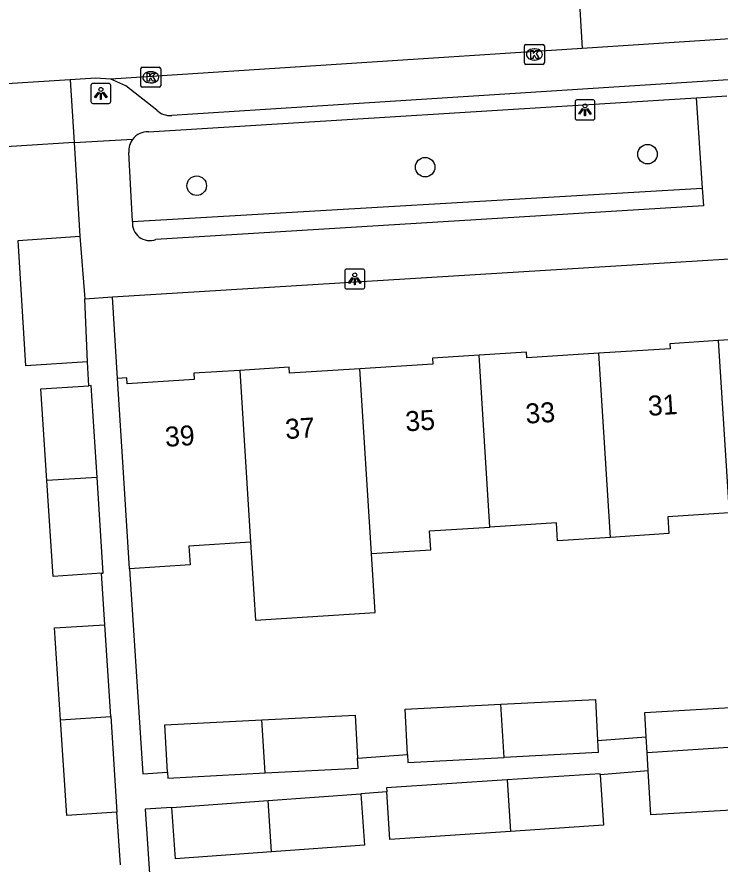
# Model space of a CAD drawing. Extents: x 159689 to 160786, y 387323 to 388339.
# Drawn here: x 160523.57 to 160558.8, y 387803.51 to 387845.96 of the extents above; entities that cross this region are included whole.
import ezdxf

# ---------------------------------------------------------------- set-up
doc = ezdxf.new("R2010")
doc.units = 0
for name, color, linetype in [('IMGEO_Boom', 7, 'Continuous'), ('IMGEO_Groenvoorziening', 7, 'Continuous'), ('IMGEO_Kolk', 7, 'Continuous'), ('IMGEO_Lichtpunt', 7, 'Continuous'), ('IMGEO_Pand', 7, 'Continuous'), ('IMGEO_Pand_nummerreeks', 7, 'Continuous'), ('IMGEO_Rijbaan_lokaal_open', 7, 'Continuous'), ('IMGEO_Voetpad_open', 7, 'Continuous')]:
    doc.layers.add(name, color=color, linetype=linetype)

msp = doc.modelspace()

# ---------------------------------------------------------------- linework, layer by layer
at = {"layer": 'IMGEO_Boom'}
for centre in [(160555.163, 387839.087), (160544.025, 387838.433), (160532.58, 387837.505)]:
    msp.add_circle(centre, 0.489, dxfattribs=at)
at = {"layer": 'IMGEO_Groenvoorziening'}
msp.add_lwpolyline([(160529.363, 387835.708), (160557.903, 387837.38)], dxfattribs=at)
at = {"layer": 'IMGEO_Kolk'}
for p, q in [((160548.994, 387843.657), (160548.994, 387844.509)), ((160549.069, 387844.583), (160549.921, 387844.583)), ((160549.995, 387844.509), (160549.995, 387843.657)), ((160549.482, 387844.363), (160549.507, 387844.363)), ((160549.505, 387843.803), (160549.48, 387843.803)), ((160529.776, 387842.513), (160529.776, 387843.365)), ((160529.851, 387843.439), (160530.703, 387843.439)), ((160530.777, 387843.365), (160530.777, 387842.513)), ((160549.921, 387843.583), (160549.069, 387843.583)), ((160530.264, 387843.219), (160530.289, 387843.219)), ((160530.703, 387842.439), (160529.851, 387842.439)), ((160530.287, 387842.659), (160530.262, 387842.659))]:
    msp.add_line(p, q, dxfattribs=at)
for points in [[(160548.994, 387843.657), (160548.994, 387844.509)], [(160549.069, 387844.583), (160549.921, 387844.583)], [(160549.995, 387844.509), (160549.995, 387843.657)], [(160549.315, 387844.283), (160549.438, 387844.283), (160549.438, 387844.132), (160549.568, 387844.283), (160549.732, 387844.283), (160549.586, 387844.132), (160549.739, 387843.883), (160549.587, 387843.883), (160549.502, 387844.047), (160549.438, 387843.98), (160549.438, 387843.883), (160549.315, 387843.883), (160549.315, 387844.283)], [(160529.776, 387842.513), (160529.776, 387843.365)], [(160529.851, 387843.439), (160530.703, 387843.439)], [(160530.777, 387843.365), (160530.777, 387842.513)], [(160549.921, 387843.583), (160549.069, 387843.583)], [(160530.097, 387843.139), (160530.22, 387843.139), (160530.22, 387842.988), (160530.35, 387843.139), (160530.514, 387843.139), (160530.368, 387842.988), (160530.521, 387842.739), (160530.369, 387842.739), (160530.284, 387842.903), (160530.22, 387842.836), (160530.22, 387842.739), (160530.097, 387842.739), (160530.097, 387843.139)], [(160530.703, 387842.439), (160529.851, 387842.439)]]:
    msp.add_lwpolyline(points, dxfattribs=at)
for centre, start, end in [((160549.071, 387844.507), 91.552, 178.448), ((160549.071, 387844.507), 91.552, 178.448), ((160549.919, 387844.507), 1.552, 88.448), ((160549.919, 387844.507), 1.552, 88.448), ((160549.071, 387843.659), 181.552, 268.448), ((160549.071, 387843.659), 181.552, 268.448), ((160549.919, 387843.659), 271.552, 358.448), ((160549.919, 387843.659), 271.552, 358.448), ((160529.853, 387843.363), 91.552, 178.448), ((160529.853, 387843.363), 91.552, 178.448), ((160530.701, 387843.363), 1.552, 88.448), ((160530.701, 387843.363), 1.552, 88.448), ((160529.853, 387842.515), 181.552, 268.448), ((160529.853, 387842.515), 181.552, 268.448), ((160530.701, 387842.515), 271.552, 358.448), ((160530.701, 387842.515), 271.552, 358.448)]:
    msp.add_arc(centre, 0.0765, start, end, dxfattribs=at)
for centre, major_axis, ratio, start_param, end_param in [((160549.481, 387844.083), (-0.387, 0.002), 0.722429, 4.712389, 7.853982), ((160549.506, 387844.083), (-0.39, 0.002), 0.717154, 1.570796, 4.712389), ((160530.263, 387842.939), (-0.387, 0.002), 0.722429, 4.712389, 7.853982), ((160530.288, 387842.939), (-0.39, 0.002), 0.717154, 1.570796, 4.712389)]:
    msp.add_ellipse(centre, major_axis=major_axis, ratio=ratio, start_param=start_param, end_param=end_param, dxfattribs=at)
at = {"layer": 'IMGEO_Lichtpunt'}
for p, q in [((160527.278, 387842.533), (160527.278, 387841.726)), ((160527.278, 387842.533), (160527.278, 387841.726)), ((160528.18, 387842.628), (160527.372, 387842.628)), ((160528.18, 387842.628), (160527.372, 387842.628)), ((160528.274, 387841.726), (160528.274, 387842.533)), ((160528.274, 387841.726), (160528.274, 387842.533)), ((160527.372, 387841.632), (160528.18, 387841.632)), ((160527.372, 387841.632), (160528.18, 387841.632)), ((160551.53, 387841.708), (160551.53, 387840.901)), ((160551.53, 387841.708), (160551.53, 387840.901)), ((160552.432, 387841.803), (160551.624, 387841.803)), ((160552.432, 387841.803), (160551.624, 387841.803)), ((160552.526, 387840.901), (160552.526, 387841.708)), ((160552.526, 387840.901), (160552.526, 387841.708)), ((160551.624, 387840.807), (160552.432, 387840.807)), ((160551.624, 387840.807), (160552.432, 387840.807)), ((160540, 387833.235), (160540, 387832.428)), ((160540, 387833.235), (160540, 387832.428)), ((160540.902, 387833.33), (160540.094, 387833.33)), ((160540.902, 387833.33), (160540.094, 387833.33)), ((160540.996, 387832.428), (160540.996, 387833.235)), ((160540.996, 387832.428), (160540.996, 387833.235)), ((160540.094, 387832.334), (160540.902, 387832.334)), ((160540.094, 387832.334), (160540.902, 387832.334))]:
    msp.add_line(p, q, dxfattribs=at)
for points in [[(160527.652, 387842.197), (160527.691, 387842.169), (160527.503, 387841.907), (160527.465, 387841.934), (160527.652, 387842.197)], [(160527.754, 387842.149), (160527.801, 387842.149), (160527.801, 387841.827), (160527.754, 387841.827), (160527.754, 387842.149)], [(160527.864, 387842.169), (160527.902, 387842.196), (160528.089, 387841.934), (160528.05, 387841.906), (160527.864, 387842.169)], [(160551.904, 387841.372), (160551.943, 387841.344), (160551.755, 387841.082), (160551.717, 387841.109), (160551.904, 387841.372)], [(160552.006, 387841.324), (160552.053, 387841.324), (160552.053, 387841.002), (160552.006, 387841.002), (160552.006, 387841.324)], [(160552.116, 387841.344), (160552.154, 387841.371), (160552.341, 387841.109), (160552.302, 387841.081), (160552.116, 387841.344)], [(160540.374, 387832.899), (160540.413, 387832.871), (160540.225, 387832.609), (160540.187, 387832.636), (160540.374, 387832.899)], [(160540.476, 387832.851), (160540.523, 387832.851), (160540.523, 387832.529), (160540.476, 387832.529), (160540.476, 387832.851)], [(160540.586, 387832.871), (160540.624, 387832.898), (160540.811, 387832.636), (160540.772, 387832.608), (160540.586, 387832.871)]]:
    msp.add_lwpolyline(points, dxfattribs=at)
for centre in [(160527.777, 387842.331), (160552.029, 387841.506), (160540.499, 387833.033)]:
    msp.add_circle(centre, 0.0994, dxfattribs=at)
for centre, start, end in [((160527.372, 387842.533), 90, 180), ((160527.372, 387842.533), 90, 180), ((160528.18, 387842.533), 0, 90), ((160528.18, 387842.533), 0, 90), ((160527.372, 387841.726), 180, 270), ((160527.372, 387841.726), 180, 270), ((160528.18, 387841.726), 270, 0), ((160528.18, 387841.726), 270, 360), ((160551.624, 387841.708), 90, 180), ((160551.624, 387841.708), 90, 180), ((160552.432, 387841.708), 0, 90), ((160552.432, 387841.708), 0, 90), ((160551.624, 387840.901), 180, 270), ((160551.624, 387840.901), 180, 270), ((160552.432, 387840.901), 270, 0), ((160552.432, 387840.901), 270, 360), ((160540.094, 387833.235), 90, 180), ((160540.094, 387833.235), 90, 180), ((160540.902, 387833.235), 0, 90), ((160540.902, 387833.235), 0, 90), ((160540.094, 387832.428), 180, 270), ((160540.094, 387832.428), 180, 270), ((160540.902, 387832.428), 270, 0), ((160540.902, 387832.428), 270, 360)]:
    msp.add_arc(centre, 0.0946, start, end, dxfattribs=at)
at = {"layer": 'IMGEO_Pand'}
for points in [[(160527.105, 387828.67), (160524.022, 387828.477), (160523.629, 387834.765), (160526.729, 387834.982)], [(160526.729, 387834.982), (160526.968, 387831.842)], [(160527.105, 387828.67), (160526.968, 387831.842)], [(160558.704, 387829.74), (160556.287, 387829.587), (160556.303, 387829.331), (160552.731, 387829.105)], [(160564.705, 387829.936), (160561.008, 387829.702), (160560.996, 387829.885), (160558.704, 387829.74)], [(160558.704, 387829.74), (160559.245, 387821.104)], [(160546.722, 387829.013), (160544.386, 387828.865), (160544.406, 387828.561), (160540.751, 387828.329)], [(160552.731, 387829.105), (160549.11, 387828.875), (160549.092, 387829.164), (160546.722, 387829.013)], [(160547.262, 387820.392), (160546.722, 387829.013)], [(160553.308, 387819.881), (160552.731, 387829.105)], [(160540.751, 387828.329), (160537.227, 387828.105), (160537.207, 387828.406), (160534.743, 387828.249)], [(160534.743, 387828.249), (160532.44, 387828.103), (160532.46, 387827.792), (160529.103, 387827.579), (160529.084, 387827.877), (160528.606, 387827.847)], [(160534.743, 387828.249), (160535.282, 387819.632)], [(160541.331, 387819.07), (160540.751, 387828.329)], [(160529.21, 387818.31), (160528.922, 387822.857), (160528.606, 387827.847)], [(160525.069, 387822.725), (160524.77, 387827.326), (160527.182, 387827.483)], [(160527.585, 387822.886), (160527.286, 387827.49), (160527.182, 387827.483)], [(160527.585, 387822.886), (160525.069, 387822.725)], [(160527.806, 387818.084), (160527.896, 387818.09), (160527.585, 387822.886)], [(160527.806, 387818.084), (160525.381, 387817.926), (160525.069, 387822.725)], [(160559.245, 387821.104), (160556.174, 387820.909), (160556.227, 387820.066), (160553.308, 387819.881)], [(160541.331, 387819.07), (160544.301, 387819.258), (160544.242, 387820.2), (160547.262, 387820.392)], [(160553.308, 387819.881), (160550.653, 387819.713), (160550.597, 387820.604), (160547.262, 387820.392)], [(160535.282, 387819.632), (160532.188, 387819.436), (160532.247, 387818.503), (160529.21, 387818.31)], [(160535.282, 387819.632), (160535.526, 387815.733), (160541.516, 387816.114), (160541.331, 387819.07)], [(160525.757, 387810.736), (160525.458, 387815.339), (160527.974, 387815.503)], [(160528.273, 387810.897), (160527.974, 387815.503)], [(160543.139, 387808.998), (160543.022, 387811.267), (160547.818, 387811.514)], [(160547.818, 387811.514), (160552.556, 387811.758), (160552.662, 387809.697)], [(160547.985, 387808.85), (160547.818, 387811.514)], [(160555.1, 387809.876), (160555.029, 387811.108), (160559.865, 387811.388)], [(160535.838, 387810.735), (160540.522, 387810.977), (160540.633, 387808.814)], [(160525.757, 387810.736), (160528.273, 387810.897)], [(160528.584, 387806.103), (160526.069, 387805.939), (160525.757, 387810.736)], [(160528.273, 387810.897), (160528.584, 387806.103)], [(160531.11, 387808.114), (160530.988, 387810.485), (160535.838, 387810.735)], [(160536.005, 387808.071), (160535.838, 387810.735)], [(160552.662, 387809.697), (160552.693, 387809.092), (160547.985, 387808.85)], [(160555.145, 387809.104), (160555.1, 387809.876)], [(160555.145, 387809.104), (160559.99, 387809.412)], [(160543.139, 387808.998), (160543.16, 387808.601), (160547.985, 387808.85)], [(160555.199, 387808.172), (160555.145, 387809.104)], [(160536.005, 387808.071), (160540.659, 387808.311), (160540.633, 387808.814)], [(160531.11, 387808.114), (160531.125, 387807.82), (160536.005, 387808.071)], [(160552.789, 387807.981), (160552.786, 387808.032), (160548.126, 387807.723)], [(160560.231, 387806.25), (160555.326, 387805.966), (160555.199, 387808.172)], [(160548.126, 387807.723), (160542.084, 387807.322), (160542.096, 387807.134)], [(160548.126, 387807.723), (160548.29, 387805.142)], [(160552.789, 387807.981), (160552.958, 387805.452), (160548.29, 387805.142)], [(160536.167, 387806.692), (160540.799, 387807.031)], [(160540.799, 387807.031), (160540.987, 387804.454), (160536.33, 387804.114)], [(160548.29, 387805.142), (160542.255, 387804.741), (160542.096, 387807.134)], [(160531.332, 387806.338), (160536.167, 387806.692)], [(160536.33, 387804.114), (160531.521, 387803.762), (160531.332, 387806.338)], [(160536.33, 387804.114), (160536.167, 387806.692)]]:
    msp.add_lwpolyline(points, dxfattribs=at)
at = {"layer": 'IMGEO_Rijbaan_lokaal_open'}
for points in [[(160551.587, 387849.46), (160551.888, 387844.386)], [(160565.959, 387845.3), (160551.888, 387844.386)], [(160551.888, 387844.386), (160528.281, 387842.851)], [(160526.247, 387842.817), (160522.803, 387842.595)], [(160528.281, 387842.851), (160527.51, 387842.895), (160526.247, 387842.817)]]:
    msp.add_lwpolyline(points, dxfattribs=at)
at = {"layer": 'IMGEO_Voetpad_open'}
for points in [[(160646.255, 387848.415), (160531.326, 387841.025)], [(160526.247, 387842.817), (160526.437, 387839.671)], [(160530.582, 387841.284), (160529.026, 387842.516), (160528.281, 387842.851)], [(160557.596, 387841.917), (160559.135, 387842.009)], [(160530.158, 387840.211), (160557.596, 387841.917)], [(160557.596, 387841.917), (160557.903, 387837.38)], [(160526.437, 387839.671), (160529.376, 387839.843)], [(160526.437, 387839.671), (160523.015, 387839.461)], [(160526.437, 387839.671), (160526.729, 387834.982)], [(160529.363, 387835.708), (160529.181, 387839.172)], [(160557.903, 387837.38), (160557.963, 387836.5), (160530.53, 387834.81)], [(160528.354, 387831.928), (160588.554, 387835.646)], [(160526.968, 387831.842), (160528.354, 387831.928)], [(160528.606, 387827.847), (160528.354, 387831.928)], [(160527.182, 387827.483), (160527.105, 387828.67)], [(160529.21, 387818.31), (160529.888, 387808.025), (160531.11, 387808.114)], [(160527.974, 387815.503), (160527.806, 387818.084)], [(160552.662, 387809.697), (160555.1, 387809.876)], [(160540.633, 387808.814), (160543.139, 387808.998)], [(160555.199, 387808.172), (160552.789, 387807.981)], [(160542.096, 387807.134), (160540.799, 387807.031)], [(160531.332, 387806.338), (160530.005, 387806.251), (160530.66, 387796.313)], [(160528.764, 387803.476), (160528.584, 387806.103)]]:
    msp.add_lwpolyline(points, dxfattribs=at)
for centre, radius, start, end in [((160531.255, 387842.019), 0.997, 227.531, 274.0811), ((160530.133, 387839.259), 0.956, 142.3563, 185.2348), ((160530.128, 387839.26), 0.952, 88.2017, 142.2005), ((160530.223, 387835.619), 0.865, 174.0636, 290.7802)]:
    msp.add_arc(centre, radius, start, end, dxfattribs=at)

# ---------------------------------------------------------------- texts
at = {"layer": 'IMGEO_Pand_nummerreeks'}
for s, rotation, p in [('33', 3.6749, (160549.078, 387825.576)), ('31', 3.6749, (160555.209, 387825.969)), ('35', 3.6749, (160543.059, 387825.189)), ('37', 3.6727, (160537.039, 387824.803)), ('39', 3.6749, (160531.02, 387824.416))]:
    msp.add_text(s, height=1, rotation=rotation, dxfattribs=at).set_placement(p)

doc.saveas('drawing.dxf')
